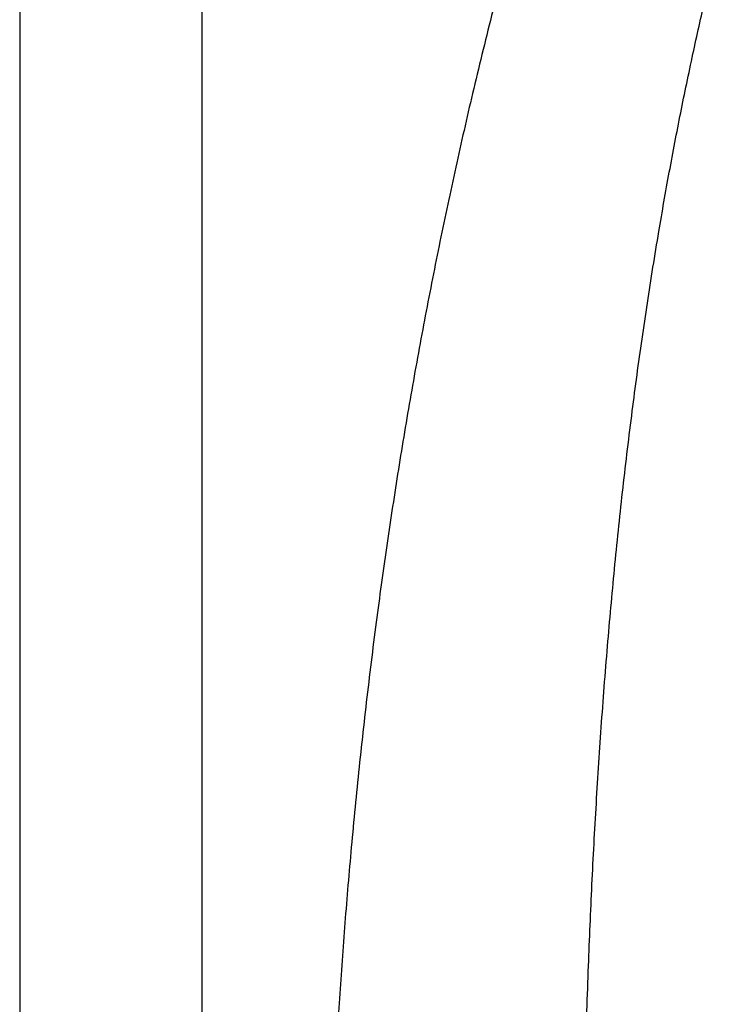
# Model space of a CAD drawing. Header units: millimetres. Extents: x 8 to 830, y 12 to 1725.
# Tile 319 of 329: x 734 to 802, y 1437 to 1533. Entities that reach past the tile are written whole.
import ezdxf

# ---------------------------------------------------------------- set-up
doc = ezdxf.new("R2010")
doc.units = ezdxf.units.MM

msp = doc.modelspace()

# ---------------------------------------------------------------- linework, layer by layer
at = {"color": 7, "linetype": 'Continuous', "lineweight": 30}
for p, q in [((751.929, 1400.212), (751.929, 1692.945)), ((734.129, 1685.83), (734.129, 1400.343))]:
    msp.add_line(p, q, dxfattribs=at)
for points, knots in [([(783.61, 1546.19), (783.459, 1545.66), (782.951, 1543.879), (782.119, 1540.836), (781.112, 1537.061), (780.137, 1533.276), (779.193, 1529.481), (778.296, 1525.751), (777.445, 1522.085), (776.638, 1518.484), (775.856, 1514.877), (775.102, 1511.263), (774.373, 1507.643), (773.671, 1504.016), (772.994, 1500.384), (772.344, 1496.747), (771.719, 1493.105), (771.123, 1489.479), (770.556, 1485.871), (770.017, 1482.281), (769.502, 1478.687), (768.999, 1474.994), (768.508, 1471.201), (768.033, 1467.309), (767.586, 1463.415), (767.167, 1459.518), (766.775, 1455.618), (766.418, 1451.791), (766.093, 1448.037), (765.798, 1444.356), (765.527, 1440.675), (765.281, 1436.993), (765.057, 1433.311), (764.858, 1429.629), (764.681, 1425.948), (764.528, 1422.267), (764.399, 1418.588), (764.293, 1414.932), (764.21, 1411.299), (764.15, 1407.69), (764.112, 1404.378), (764.105, 1402.269), (764.101, 1401.362)], [0, 0, 0, 0, 0.011266, 0.037909, 0.064563, 0.091227, 0.1179, 0.144582, 0.169747, 0.19492, 0.2201, 0.245286, 0.270479, 0.295676, 0.320879, 0.346086, 0.371296, 0.39651, 0.421275, 0.446043, 0.470811, 0.49558, 0.522326, 0.549072, 0.575815, 0.602555, 0.62929, 0.65602, 0.681217, 0.706406, 0.731589, 0.756763, 0.781927, 0.807081, 0.832223, 0.857353, 0.882469, 0.907571, 0.932209, 0.956831, 0.981435, 1, 1, 1, 1]), ([(789.005, 1417.062), (789.006, 1417.132), (789.027, 1419.078), (789.086, 1422.499), (789.184, 1427.328), (789.295, 1431.758), (789.428, 1436.191), (789.578, 1440.466), (789.744, 1444.584), (789.923, 1448.544), (790.124, 1452.504), (790.347, 1456.463), (790.593, 1460.421), (790.863, 1464.377), (791.158, 1468.33), (791.473, 1472.215), (791.809, 1476.031), (792.164, 1479.779), (792.545, 1483.522), (792.952, 1487.261), (793.387, 1490.995), (793.842, 1494.653), (794.314, 1498.234), (794.805, 1501.739), (795.322, 1505.238), (795.867, 1508.731), (796.409, 1512.023), (796.943, 1515.117), (797.464, 1518.011), (798.007, 1520.9), (798.571, 1523.784), (799.157, 1526.662), (799.754, 1529.48), (800.359, 1532.237), (800.976, 1534.933), (801.409, 1536.788), (801.643, 1537.742), (801.658, 1537.802)], [0, 0, 0, 0, 0.001714, 0.047988, 0.084386, 0.120813, 0.157265, 0.193737, 0.226314, 0.2589, 0.291492, 0.324086, 0.356681, 0.389273, 0.42186, 0.45444, 0.485392, 0.516334, 0.547263, 0.578179, 0.609081, 0.639967, 0.669072, 0.698162, 0.727236, 0.756293, 0.785333, 0.809521, 0.833697, 0.857861, 0.882014, 0.906156, 0.930287, 0.95303, 0.975764, 0.99849, 1, 1, 1, 1])]:
    msp.add_open_spline(points, degree=3, knots=knots, dxfattribs=at)

doc.saveas('drawing.dxf')
